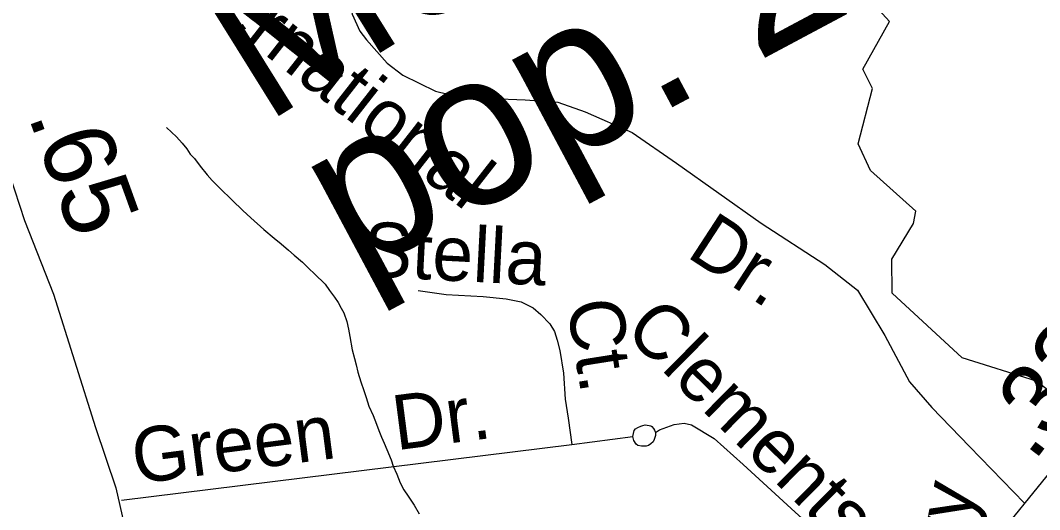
# Model space of a CAD drawing. Extents: x 2001466 to 31450019, y -30647475 to 847247.
# Drawn here: x 2050918 to 2054453, y 757303 to 759001 of the extents above; entities that cross this region are included whole.
import ezdxf

# ---------------------------------------------------------------- set-up
doc = ezdxf.new("R2010")
doc.units = 0
for name, color, linetype in [('Exist Civil Demographics City Label', 7, 'Continuous'), ('Exist Hydrographic Misc Water Feature', 7, 'Continuous'), ('Exist Road Non-System Type 51', 7, 'Continuous'), ('Exist Road Non-System Type 51 Label', 7, 'Continuous'), ('Exist Road Primary NC Attributed', 7, 'Continuous'), ('Exist Road Primary NC Service Mileage Hundredths English Label', 7, 'Continuous'), ('Exist Road Secondary Mileage Hundredths English Label', 7, 'Continuous'), ('Exist Road Secondary Type 51 Attributed', 7, 'Continuous'), ('Exist Road Secondary Type 51 Label', 7, 'Continuous')]:
    doc.layers.add(name, color=color, linetype=linetype)

msp = doc.modelspace()

# ---------------------------------------------------------------- linework, layer by layer
at = {"layer": 'Exist Hydrographic Misc Water Feature'}
for points in [[(2054718.4, 757530.5), (2054442, 757749.2), (2054184.1, 757829.9), (2053942.1, 758054.6), (2053941.1, 758172.8), (2054016.2, 758296), (2054024.1, 758338.4), (2053866.1, 758479.5), (2053824, 758572.2), (2053874.1, 758764.8), (2053840, 758831.1), (2053932.1, 758996.5), (2053606, 759354.3), (2053572, 759538.7), (2053472.1, 759629.3), (2053155.1, 759819.5), (2053047.1, 759854.6), (2052938, 760135.7), (2052829.1, 760236.3), (2052829.1, 760387.3), (2052721, 760451.8), (2052621, 760476.8), (2052537.1, 760626.2), (2052537, 760630.2)], [(2051425.5, 758628.9), (2051459.8, 758596.9), (2051479.5, 758574.9), (2051495.7, 758555), (2051507.5, 758537), (2051521.9, 758521), (2051541.8, 758494.8), (2051566.2, 758464.8), (2051584, 758445), (2051610.1, 758419.2), (2051652.3, 758377.1), (2051690, 758341.4), (2051717.9, 758315.2), (2051762.4, 758275.2), (2051798.1, 758245.4), (2051822.5, 758225.5), (2051848.1, 758203.8), (2051868.2, 758185.7), (2051896.3, 758161.6), (2051918.3, 758139.6), (2051938.4, 758121.9), (2051974.9, 758086), (2051990.6, 758063.7), (2052008.3, 758039.9), (2052020.6, 758021.8), (2052030.4, 758002.1), (2052040.5, 757985.9), (2052050.9, 757956), (2052056.7, 757930), (2052060.8, 757903.8), (2052069, 757857.9), (2052077.2, 757827.9), (2052083.1, 757805.9), (2052089.1, 757780.2), (2052099.1, 757746.2), (2052109.2, 757716.4), (2052117, 757692), (2052127.2, 757662.1), (2052141.6, 757630.3), (2052153.5, 757600.1), (2052161.2, 757578.2), (2052171.3, 757554.4), (2052179.5, 757534.5), (2052189.3, 757512.3), (2052203.9, 757476.4), (2052211.7, 757454.6), (2052224, 757426.3), (2052235.9, 757396.5), (2052247.8, 757372.4), (2052263.6, 757350.5), (2052283.9, 757318.7), (2052301.7, 757288.8)]]:
    msp.add_lwpolyline(points, dxfattribs=at)
at = {"layer": 'Exist Road Non-System Type 51'}
for p, q in [((2052830.7, 757528.8), (2053042, 757557)), ((2051268.5, 757336.2), (2052830.7, 757528.8))]:
    msp.add_line(p, q, dxfattribs=at)
for points in [[(2052009.1, 759353.9), (2052068.5, 759022.2), (2052095.5, 758963.3), (2052118.2, 758933.2), (2052190.5, 758852.7), (2052244.7, 758810.3), (2052357.6, 758755.2), (2052443.5, 758734), (2052551.9, 758729.8), (2052669.4, 758725.6), (2052782.4, 758717.1), (2052877.2, 758683.2), (2053039.9, 758611.2), (2053193.5, 758505.2), (2053487.2, 758297.6), (2053708.6, 758153.5), (2053821.6, 758064.6), (2053916.5, 757907.8), (2054002.3, 757746.8), (2054079.1, 757657.8), (2054210.1, 757522.2), (2054400.4, 757325.8)], [(2052297.4, 758063.2), (2052395.2, 758049.2), (2052523, 758042.6), (2052602.9, 758035), (2052654.6, 758023.9), (2052696.2, 758003.1), (2052723.8, 757980.5), (2052755.1, 757947.9), (2052770.6, 757921.5), (2052779.9, 757891.3), (2052789.2, 757855.2), (2052801.6, 757776.9), (2052807.8, 757686.8), (2052818.1, 757621), (2052830.7, 757528.8)], [(2053042, 757557), (2053046.8, 757577.4), (2053052.2, 757583.9), (2053059.7, 757588.7), (2053070, 757593), (2053077, 757595.2), (2053085.6, 757597.4), (2053098.5, 757595.7), (2053104.4, 757594.1), (2053108.2, 757591.4), (2053114.1, 757585), (2053117.3, 757579.6), (2053121.2, 757570.7)], [(2053121.2, 757570.7), (2053135.1, 757580.7), (2053186.2, 757599), (2053220.1, 757603.3), (2053245.9, 757597.8), (2053325, 757549.8), (2053425.5, 757459.7), (2053605.5, 757294.3), (2053837.8, 757084.8), (2054082.7, 756864.9)], [(2053121.2, 757570.7), (2053121, 757560.8), (2053116.7, 757546.8), (2053112.6, 757538.9), (2053104.4, 757531.1), (2053096.3, 757525.3), (2053088.3, 757523.4), (2053072.3, 757523.7), (2053060.3, 757526), (2053054.4, 757530.1), (2053045.7, 757543), (2053042, 757557)]]:
    msp.add_lwpolyline(points, dxfattribs=at)
at = {"layer": 'Exist Road Primary NC Attributed'}
msp.add_lwpolyline([(2050656, 759135.5), (2050775.1, 758785.2), (2050932.8, 758307), (2051032.6, 758050.9), (2051179, 757588), (2051249.8, 757378.6), (2051277.2, 757256.2), (2051302.9, 757063.8), (2051331.9, 756749.8), (2051364.1, 756380.2), (2051387.6, 756066.2), (2051418.8, 755753.8), (2051437.4, 755521.1), (2051464.9, 755389.9), (2051482.3, 755327.5), (2051507.5, 755251.4), (2051605.5, 755028.4), (2051718.1, 754777.1), (2051786.5, 754606.7)], dxfattribs=at)
at = {"layer": 'Exist Road Secondary Type 51 Attributed'}
msp.add_lwpolyline([(2055007.4, 758203.5), (2054894.7, 758014.2), (2054653.3, 757635.8), (2054304.1, 757205), (2053999.9, 756792.7), (2053702.2, 756423.1), (2053467.2, 756101), (2053177.5, 755766), (2052818.6, 755388.3), (2052651.3, 755224.1), (2052345.5, 754963.2), (2052136.3, 754823.1), (2051933.9, 754707.9), (2051786.5, 754606.7)], dxfattribs=at)

# ---------------------------------------------------------------- texts
at = {"layer": 'Exist Civil Demographics City Label'}
for s, rotation, p in [('Morrisville', 31.918, (2051765.1, 758638)), ('pop. 26,280', 28.1029, (2052079.2, 758111.6))]:
    msp.add_text(s, height=530, rotation=rotation, dxfattribs=at).set_placement(p)
at = {"layer": 'Exist Road Non-System Type 51 Label'}
for s, rotation, p in [('International', 321.9929, (2051359.5, 759198.4)), ('Dr.', 326.9476, (2053223.9, 758183.5)), ('Stella', 357.039, (2052103.6, 758113.6)), ('Ct.', 279.0025, (2052812.7, 758021.3)), ('Clements', 315.3598, (2053007.2, 757919.2)), ('Dr.', 7.3668, (2052221.7, 757509.1)), ('Green', 7.3668, (2051317.9, 757392.2))]:
    msp.add_text(s, height=190, rotation=rotation, dxfattribs=at).set_placement(p)
at = {"layer": 'Exist Road Primary NC Service Mileage Hundredths English Label'}
msp.add_text('.65', height=250, rotation=289.9055, dxfattribs=at).set_placement((2050944.2, 758669.4))
at = {"layer": 'Exist Road Secondary Mileage Hundredths English Label'}
msp.add_text('.33', height=250, rotation=52.7153, dxfattribs=at).set_placement((2054432.3, 757465.5))
at = {"layer": 'Exist Road Secondary Type 51 Label'}
msp.add_text('Pkwy', height=190, rotation=78.8685, dxfattribs=at).set_placement((2054116.8, 756783.6))

doc.saveas('drawing.dxf')
